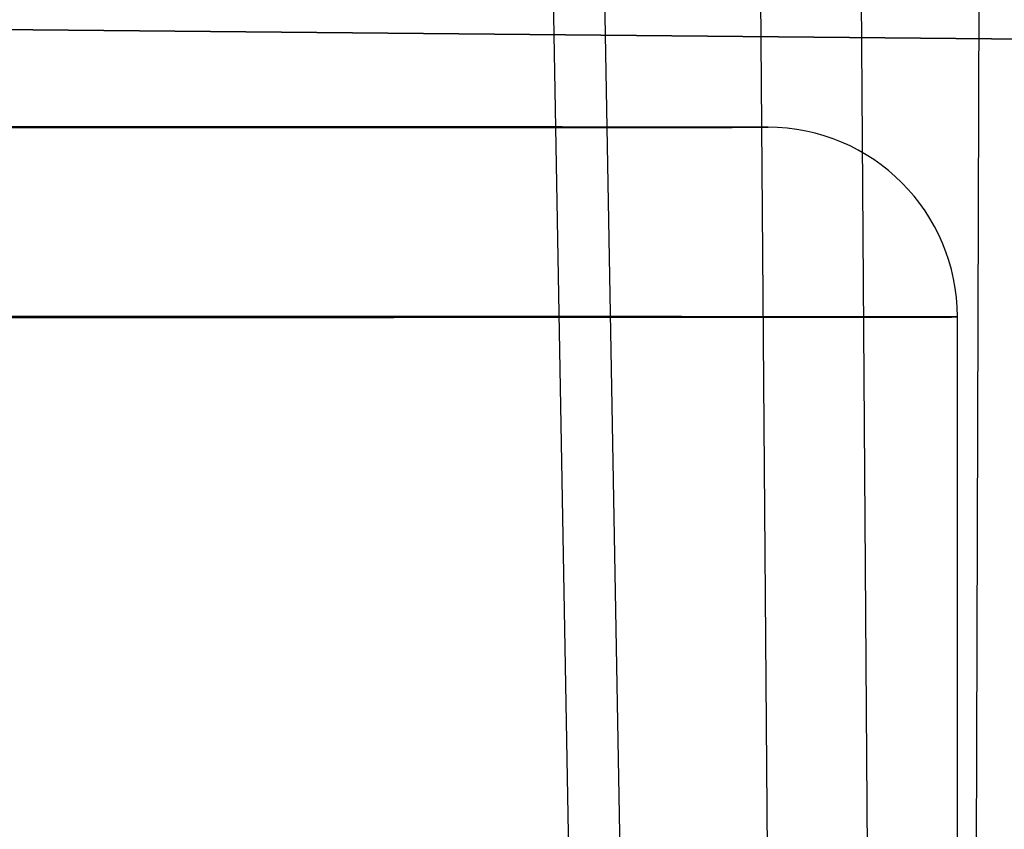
# Model space of a CAD drawing. Extents: x -64 to 57, y 4 to 161.
# Tile 295 of 342: x 6.45 to 9.05, y 150.94 to 153.08. Entities that reach past the tile are written whole.
import ezdxf

# ---------------------------------------------------------------- set-up
doc = ezdxf.new("R2010")
doc.units = 0
doc.layers.add('DEFAULT', color=7, linetype='CONTINUOUS')

msp = doc.modelspace()

# ---------------------------------------------------------------- linework, layer by layer
at = {"layer": 'DEFAULT', "color": 254}
for p, q in [((7.9693, 154.4068, 54.2017), (8.388, 131.0455, 54.1046)), ((8.5759, 131.0475, 45.715), (8.3945, 154.4089, 45.475)), ((8.8271, 131.0454, 54.3913), (8.6606, 154.4067, 54.6531)), ((8.9159, 131.0475, 45.4628), (8.9837, 154.409, 45.038)), ((8.2521, 131.0474, 45.9551), (7.841, 154.0867, 45.8907))]:
    msp.add_line(p, q, dxfattribs=at)
at = {"layer": 'DEFAULT', "color": 156}
for p, q in [((38.696, 152.7413, 37.5166), (3.9426, 153.0758, 37.5166)), ((3.9426, 153.0758, 35.8806), (38.696, 152.7413, 35.8806)), ((3.9426, 153.0758, 36.6986), (38.696, 152.7413, 36.6986))]:
    msp.add_line(p, q, dxfattribs=at)
at = {"layer": 'DEFAULT', "color": 91}
for p, q in [((-4.7749, 152.7947, 50.0253), (8.423, 152.7942, 50.2615)), ((8.9221, 128.2942, 50.2645), (8.9229, 152.2942, 50.2703))]:
    msp.add_line(p, q, dxfattribs=at)
at = {"layer": 'DEFAULT', "color": 254, "extrusion": (0.017538, 0.999843, 0.002575)}
msp.add_arc((-79.2362, 889.3684, 153.8339), 834.0126, 273.1101057, 275.4442324, dxfattribs=at)
at = {"layer": 'DEFAULT', "color": 91, "extrusion": (3.28787e-05, 1, 0.000242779)}
for centre, radius, start, end in [((-1.819, 50.1063, 152.8067), 6.6, 358.97482, 178.97482), ((-1.819, 50.1063, 152.8067), 6.6, 178.97482, 358.97482), ((-1.819, 50.1063, 152.3067), 7.1, 358.97482, 178.97482), ((-1.819, 50.1063, 152.3067), 7.1, 178.97482, 358.97482)]:
    msp.add_arc(centre, radius, start, end, dxfattribs=at)
at = {"layer": 'DEFAULT', "color": 91, "extrusion": (-0.017892, -0.000242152, 0.99984)}
msp.add_arc((-152.1663, 11.3808, 50.0658), 0.5, 89.2226, 179.2226, dxfattribs=at)
msp.add_arc((-152.1663, 11.3808, 50.0658), 0.5, 89.2226, 179.2226, dxfattribs=at)

doc.saveas('drawing.dxf')
